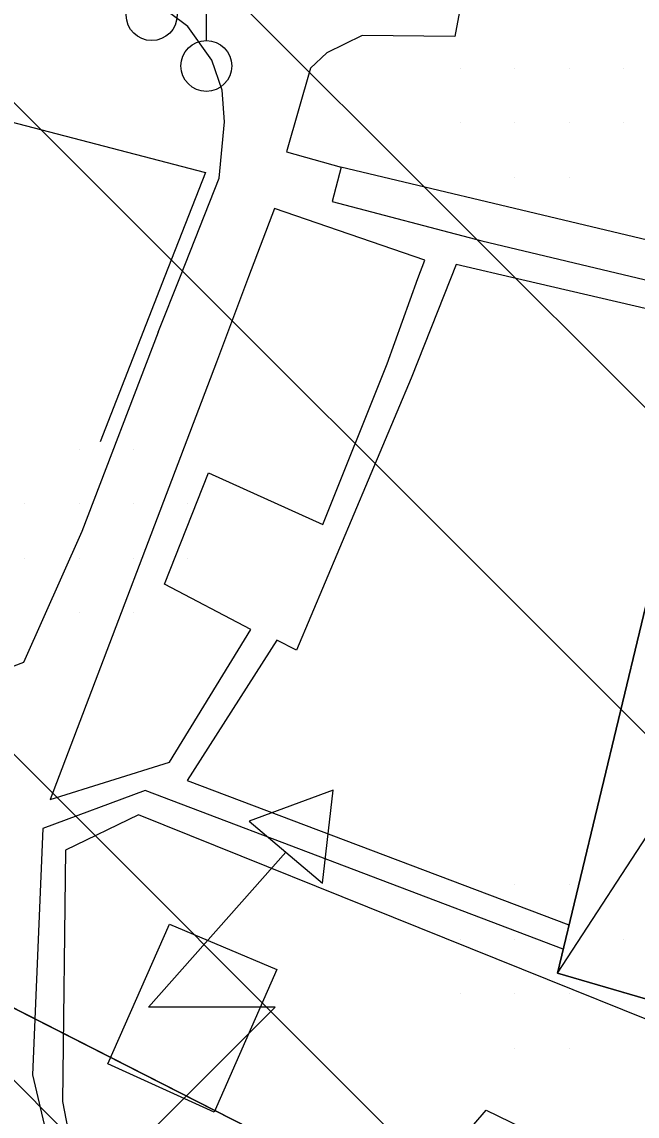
# Model space of a CAD drawing. Extents: x 417995 to 421451, y 4454518 to 4458015.
# Drawn here: x 420885.8 to 420928.1, y 4455749.1 to 4455824.5 of the extents above; entities that cross this region are included whole.
import ezdxf

# ---------------------------------------------------------------- set-up
doc = ezdxf.new("R2010")
doc.units = 0
for name, color, linetype in [('ADAKENARI', 7, 'Continuous'), ('B_Betonzemin', 7, 'Continuous'), ('B_Mesken', 7, 'Continuous'), ('B_Sundurma', 7, 'Continuous'), ('PL_K_BHA', 7, 'Continuous'), ('PL_T_GUNUBIRLIK', 7, 'Continuous'), ('S_Cad_Sok_Lambasi', 7, 'Continuous'), ('S_Trafo_acik_tip', 7, 'Continuous'), ('Sinir_Cit_bir_taraf', 7, 'Continuous'), ('Sinir_Duvar_tek_tarafa_ait', 7, 'Continuous'), ('Sinir_Yesil_Cit', 7, 'Continuous'), ('SN_TR_SIVILASMA', 7, 'Continuous'), ('TRFAT_GUNUBİRLİK', 7, 'Continuous')]:
    doc.layers.add(name, color=color, linetype=linetype)

msp = doc.modelspace()

# ---------------------------------------------------------------- linework, layer by layer
at = {"layer": 'ADAKENARI'}
msp.add_line((420837.207, 4455780.989), (420902.705, 4455747.607), dxfattribs=at)
at = {"layer": 'B_Betonzemin'}
for points in [[(420896.685, 4455806.941), (420899.36, 4455813.685), (420899.731, 4455817.58), (420899.55, 4455819.755), (420898.845, 4455821.817), (420897.197, 4455824.141), (420895.925, 4455825.081), (420882.846, 4455828.866), (420882.573, 4455828.793), (420882.267, 4455828.613), (420878.588, 4455817.863), (420874.921, 4455807.169)], [(420915.587, 4455823.446), (420909.196, 4455823.506), (420906.769, 4455822.32), (420905.649, 4455821.27), (420903.995, 4455815.513), (420907.756, 4455814.455), (420907.141, 4455812.084), (420917.437, 4455809.367), (420929.099, 4455806.602)], [(420913.045, 4455806.77), (420913.506, 4455808.051), (420903.164, 4455811.605), (420901.383, 4455806.892)], [(420920.198, 4455806.695), (420915.677, 4455807.751), (420915.277, 4455806.747)], [(420895.151, 4455803.073), (420896.685, 4455806.941)], [(420901.383, 4455806.892), (420899.161, 4455801.012)], [(420910.934, 4455800.904), (420913.045, 4455806.77)], [(420915.277, 4455806.747), (420912.564, 4455799.916)], [(420933.567, 4455794.975), (420935.509, 4455803.119), (420920.198, 4455806.695)], [(420895.151, 4455803.073), (420889.903, 4455789.356), (420885.874, 4455780.339), (420884.726, 4455779.908)], [(420899.161, 4455801.012), (420887.713, 4455770.888), (420895.926, 4455773.464), (420901.541, 4455782.598), (420895.584, 4455785.738), (420898.629, 4455793.387), (420906.489, 4455789.845), (420910.934, 4455800.904)], [(420912.564, 4455799.916), (420904.68, 4455781.191), (420903.322, 4455781.877), (420897.144, 4455772.213), (420923.44, 4455762.258)], [(420923.04, 4455760.595), (420894.257, 4455771.507), (420887.215, 4455768.893), (420886.499, 4455751.928), (420889.272, 4455740.103)]]:
    msp.add_lwpolyline(points, dxfattribs=at)
at = {"layer": 'B_Mesken'}
msp.add_lwpolyline([(420903.324, 4455759.193), (420899.002, 4455749.355), (420891.697, 4455752.684), (420895.923, 4455762.311)], close=True, dxfattribs=at)
msp.add_lwpolyline([(420903.324, 4455759.193), (420899.002, 4455749.355), (420891.697, 4455752.684), (420895.923, 4455762.311)], close=True, dxfattribs=at)
at = {"layer": 'B_Sundurma'}
msp.add_line((420922.642, 4455758.941), (420944.055, 4455791.768), dxfattribs=at)
for points in [[(420931.32, 4455795.019), (420922.642, 4455758.941), (420935.49, 4455755.197), (420944.055, 4455791.768)], [(420931.32, 4455795.019), (420944.055, 4455791.768), (420935.491, 4455755.197), (420922.643, 4455758.941)]]:
    msp.add_lwpolyline(points, close=True, dxfattribs=at)
at = {"layer": 'PL_K_BHA'}
msp.add_lwpolyline([(420859.268, 4455734.421), (420826.455, 4455771.466), (420837.207, 4455780.989), (420902.705, 4455747.607)], dxfattribs=at)
at = {"layer": 'PL_T_GUNUBIRLIK'}
msp.add_lwpolyline([(420918.397, 4455889.242), (420925.139, 4455884.181), (420932.122, 4455879.458), (420939.329, 4455875.085), (420946.743, 4455871.073), (420963.066, 4455862.754), (420953.625, 4455723.77), (420915.241, 4455741.739), (420902.705, 4455747.607), (420837.207, 4455780.989), (420826.455, 4455771.466), (420807.444, 4455792.931), (420792.163, 4455812.194), (420746.552, 4455881.277), (420710.301, 4455994.371)], dxfattribs=at)
at = {"layer": 'S_Cad_Sok_Lambasi'}
msp.add_line((420898.472, 4455823.17), (420898.472, 4455837.846), dxfattribs=at)
for centre in [(420894.711, 4455824.92), (420898.472, 4455821.42)]:
    msp.add_circle(centre, 1.75, dxfattribs=at)
at = {"layer": 'S_Trafo_acik_tip'}
msp.add_lwpolyline([(420906.466, 4455765.128), (420907.201, 4455771.533), (420901.426, 4455769.398)], close=True, dxfattribs=at)
msp.add_lwpolyline([(420893.551, 4455746.928), (420903.211, 4455756.588), (420894.496, 4455756.588), (420903.946, 4455767.263)], dxfattribs=at)
at = {"layer": 'Sinir_Cit_bir_taraf'}
msp.add_lwpolyline([(420916.896, 4455748.509), (420917.743, 4455749.505), (420926.751, 4455745.104), (420919.109, 4455729.447)], dxfattribs=at)
at = {"layer": 'Sinir_Duvar_tek_tarafa_ait'}
msp.add_lwpolyline([(420915.067, 4455852.025), (420920.671, 4455850.684), (420915.587, 4455823.446)], dxfattribs=at)
at = {"layer": 'Sinir_Yesil_Cit'}
for points in [[(420879.022, 4455819.13), (420898.408, 4455814.085), (420895.62, 4455806.952)], [(420907.728, 4455814.463), (420941.291, 4455806.474)], [(420895.62, 4455806.952), (420891.156, 4455795.53)], [(420941.291, 4455806.474), (420947.693, 4455804.951), (420935.987, 4455752.841), (420893.807, 4455769.834), (420888.776, 4455767.409), (420888.571, 4455750.102), (420890.594, 4455739.63)]]:
    msp.add_lwpolyline(points, dxfattribs=at)
at = {"layer": 'SN_TR_SIVILASMA'}
for p, q in [((421271.164, 4455455.401), (420227.295, 4456499.27)), ((421270.932, 4455433.182), (420221.05, 4456483.064)), ((421270.469, 4455388.745), (420206.083, 4456453.13)), ((421270.237, 4455366.526), (420198.599, 4456438.163))]:
    msp.add_line(p, q, dxfattribs=at)
at = {"layer": 'TRFAT_GUNUBİRLİK'}
for p, q in [((420915.953, 4455821.27), (420915.953, 4455821.27)), ((420919.703, 4455821.27), (420919.703, 4455821.27)), ((420923.453, 4455821.27), (420923.453, 4455821.27)), ((420927.203, 4455821.27), (420927.203, 4455821.27)), ((420915.953, 4455817.52), (420915.953, 4455817.52)), ((420919.703, 4455817.52), (420919.703, 4455817.52)), ((420923.453, 4455817.52), (420923.453, 4455817.52)), ((420927.203, 4455817.52), (420927.203, 4455817.52)), ((420919.703, 4455813.77), (420919.703, 4455813.77)), ((420923.453, 4455813.77), (420923.453, 4455813.77)), ((420889.703, 4455795.02), (420889.703, 4455795.02)), ((420893.453, 4455795.02), (420893.453, 4455795.02)), ((420885.953, 4455791.27), (420885.953, 4455791.27)), ((420889.703, 4455791.27), (420889.703, 4455791.27)), ((420893.453, 4455791.27), (420893.453, 4455791.27)), ((420897.203, 4455791.27), (420897.203, 4455791.27)), ((420885.953, 4455787.52), (420885.953, 4455787.52)), ((420889.703, 4455787.52), (420889.703, 4455787.52)), ((420893.453, 4455787.52), (420893.453, 4455787.52)), ((420897.203, 4455787.52), (420897.203, 4455787.52)), ((420889.703, 4455783.77), (420889.703, 4455783.77)), ((420893.453, 4455783.77), (420893.453, 4455783.77)), ((420919.703, 4455765.02), (420919.703, 4455765.02)), ((420923.453, 4455765.02), (420923.453, 4455765.02)), ((420915.953, 4455761.27), (420915.953, 4455761.27)), ((420919.703, 4455761.27), (420919.703, 4455761.27)), ((420923.453, 4455761.27), (420923.453, 4455761.27)), ((420927.203, 4455761.27), (420927.203, 4455761.27)), ((420915.953, 4455757.52), (420915.953, 4455757.52)), ((420919.703, 4455757.52), (420919.703, 4455757.52)), ((420923.453, 4455757.52), (420923.453, 4455757.52)), ((420927.203, 4455757.52), (420927.203, 4455757.52)), ((420919.703, 4455753.77), (420919.703, 4455753.77)), ((420923.453, 4455753.77), (420923.453, 4455753.77))]:
    msp.add_line(p, q, dxfattribs=at)

doc.saveas('drawing.dxf')
